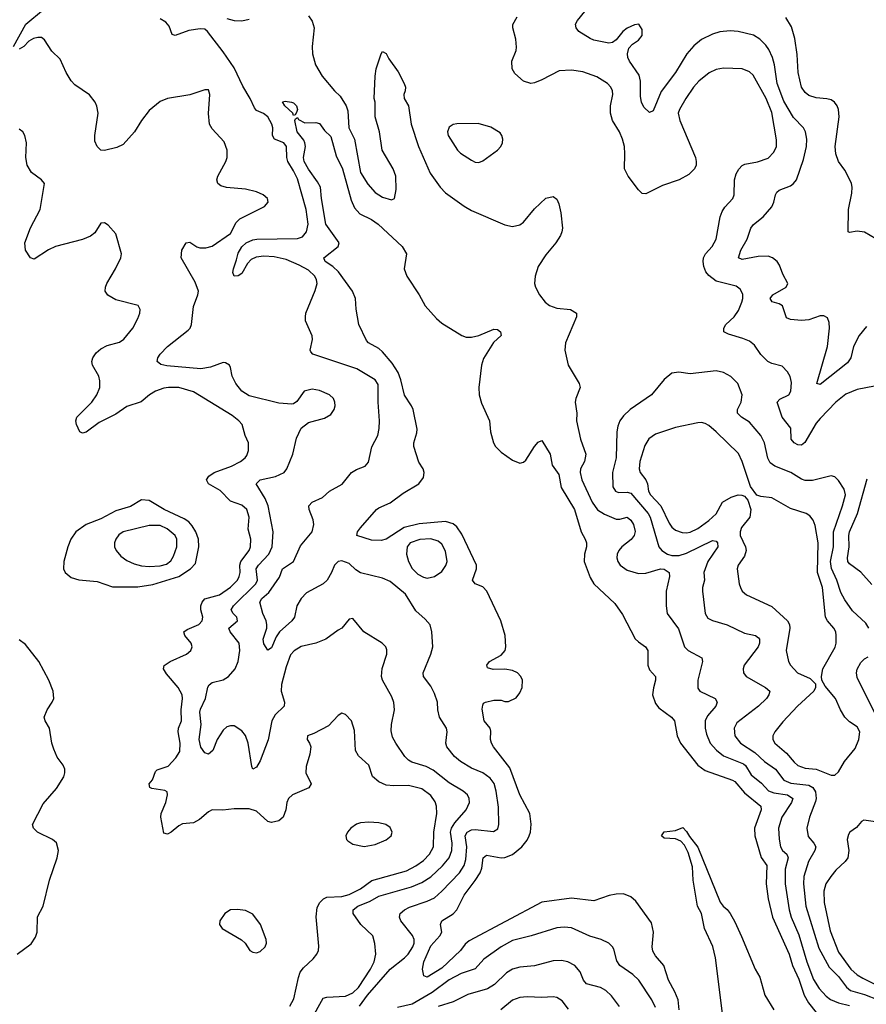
# Model space of a CAD drawing. Header units: inches. Extents: x 1550315 to 1685896, y 510706 to 640504.
# Tile 304 of 452: x 1634012 to 1638580, y 592980 to 598295. Entities that reach past the tile are written whole.
import ezdxf

# ---------------------------------------------------------------- set-up
doc = ezdxf.new("R2010")
doc.units = ezdxf.units.IN
doc.header["$MEASUREMENT"] = 0
doc.layers.add('B6539', color=7, linetype='Continuous')

msp = doc.modelspace()

# ---------------------------------------------------------------- linework, layer by layer
at = {"layer": 'B6539', "color": 5}
for points, elevation in [([(1633978.4, 598150), (1634044.5, 598270), (1634139.7, 598350)], 560), ([(1635570, 598314.9), (1635590, 598286.8), (1635600.3, 598250), (1635590.3, 598150), (1635591.5, 598110), (1635607.2, 598050), (1635643.2, 597990), (1635710, 597910.2), (1635741.3, 597881.3), (1635773.4, 597830), (1635782, 597802), (1635788.5, 597710), (1635818.5, 597650), (1635851.3, 597470), (1635890, 597406), (1635930, 597360.9), (1635970, 597336), (1636017.6, 597322.4), (1636034, 597330), (1636042.7, 597377.3), (1636041, 597450), (1636026.5, 597490), (1635968.2, 597590), (1635953.1, 597690), (1635929.6, 597770.3), (1635929.6, 597850), (1635925.1, 597870), (1635929.6, 597990.4), (1635936, 598030), (1635962, 598110), (1635970, 598122), (1635990, 598112), (1636003, 598083), (1636053.5, 598013.5), (1636086.4, 597950), (1636093.1, 597930), (1636091.8, 597910), (1636083.8, 597890), (1636085.5, 597870), (1636108.9, 597828.9), (1636124.4, 597730), (1636164.5, 597610), (1636226.4, 597466.4), (1636280.3, 597390), (1636310, 597359.6), (1636410, 597288.4), (1636450, 597265.3), (1636630, 597187.3), (1636670, 597179.1), (1636710, 597188), (1636730, 597202), (1636790, 597274), (1636850, 597330.7), (1636890, 597341), (1636910, 597326), (1636920.9, 597300.9), (1636931.7, 597251.7), (1636940.4, 597170), (1636937.1, 597150), (1636930.5, 597130), (1636904.9, 597090), (1636850, 597026), (1636810, 596962.9), (1636792.3, 596910), (1636790.3, 596870), (1636794.3, 596850), (1636816, 596810), (1636847, 596770), (1636870, 596751.8), (1636910, 596738.3), (1636984.7, 596730), (1637016.3, 596710), (1637016.4, 596690), (1636957.3, 596550), (1636953.4, 596510), (1636971.5, 596430), (1637030.4, 596330), (1637036.4, 596310), (1637012.4, 596250), (1637009.3, 596230), (1637017.3, 596170), (1637017, 596130), (1637037, 596030), (1637066.5, 595950), (1637058.6, 595910), (1637038.6, 595870), (1637036, 595850), (1637045.7, 595810), (1637100.4, 595690), (1637130, 595649.2), (1637166.4, 595626.4), (1637230, 595598.9), (1637250, 595599.1), (1637290, 595609.3), (1637310, 595593.2), (1637323, 595570), (1637332.1, 595532.1), (1637327.4, 595510), (1637311.9, 595488.1), (1637260.3, 595450), (1637244.7, 595430), (1637236.5, 595410), (1637234.2, 595390), (1637239.2, 595370), (1637252.4, 595350), (1637290, 595323), (1637350, 595305.1), (1637390, 595306.8), (1637470, 595331), (1637490, 595329.4), (1637516.6, 595310), (1637517.7, 595290), (1637499.4, 595210), (1637499.3, 595130), (1637505.5, 595090), (1637567.3, 595007.3), (1637598.2, 594910), (1637617.8, 594890), (1637693.1, 594850), (1637696.5, 594830), (1637670.3, 594730.3), (1637670, 594687.3), (1637681.6, 594670), (1637764.9, 594630), (1637774.9, 594610), (1637768.1, 594590), (1637723.1, 594536.9), (1637710.7, 594509.3), (1637710.1, 594470), (1637717.3, 594437.3), (1637737.6, 594390), (1637771.7, 594351.7), (1637810, 594321.5), (1637918.1, 594278.1), (1637928.5, 594268.5), (1637958.8, 594218.8), (1638014.3, 594174.3), (1638051.4, 594131.4), (1638081, 594121), (1638154.9, 594110), (1638183.5, 594090), (1638176.8, 594070), (1638124.5, 593990), (1638106.3, 593930), (1638108.8, 593871.2), (1638116.6, 593830), (1638126.8, 593810), (1638150.2, 593790), (1638157.5, 593770), (1638142.4, 593710), (1638141.6, 593630), (1638163.6, 593490), (1638173.6, 593450), (1638215.3, 593355.3), (1638258.5, 593210), (1638294.8, 593114.8), (1638325.7, 593065.7), (1638363.7, 593023.6), (1638386.5, 593006.5), (1638430, 592987.2), (1638490, 592973.5)], 540), ([(1638624.4, 596315.6), (1638530, 596297.8), (1638470, 596272.9), (1638414.9, 596230), (1638330, 596142), (1638310, 596116.3), (1638247.3, 596012.7), (1638230, 595998), (1638210, 596000.2), (1638190.5, 596010.5), (1638174.8, 596030), (1638171.8, 596090), (1638126.2, 596150), (1638098, 596230), (1638113.8, 596246.2), (1638162, 596270), (1638172, 596290), (1638177, 596337), (1638168.4, 596368.4), (1638154.6, 596394.6), (1638125.1, 596425.1), (1638070, 596438.5), (1638048, 596450), (1638010, 596488.2), (1637977.2, 596537.2), (1637950, 596558.7), (1637914.5, 596574.5), (1637837.1, 596597.1), (1637811.5, 596610), (1637811.9, 596630), (1637822.5, 596650), (1637867, 596690), (1637890, 596724.2), (1637909, 596770), (1637914, 596790), (1637913, 596813), (1637899.7, 596839.7), (1637877, 596857), (1637770, 596883.9), (1637730, 596913.5), (1637714.2, 596934.2), (1637703, 596963), (1637698.8, 596990), (1637701, 597010), (1637712.7, 597030), (1637748.8, 597070), (1637769.8, 597110), (1637790.7, 597230), (1637801.3, 597258.7), (1637817, 597283), (1637859.7, 597330), (1637866.6, 597350), (1637868.3, 597430), (1637877.4, 597462.6), (1637891.7, 597488.3), (1637910, 597507), (1637925, 597515), (1637992.4, 597527.6), (1638050, 597547.4), (1638080.9, 597579.1), (1638094.5, 597610), (1638094.5, 597645.5), (1638070, 597793), (1638039.9, 597870), (1637970, 597994.3), (1637950, 598013.7), (1637910, 598029.8), (1637810, 598032.9), (1637770, 598025), (1637731.7, 598008.3), (1637677.1, 597962.9), (1637647.8, 597930), (1637606.7, 597870), (1637571.3, 597810), (1637565.2, 597790), (1637574.4, 597750), (1637658, 597550), (1637662.6, 597530), (1637661.1, 597510), (1637652.2, 597490), (1637621.5, 597458.5), (1637570, 597430.8), (1637480.8, 597399.2), (1637390, 597354.7), (1637370, 597356.9), (1637350, 597375.6), (1637294.7, 597450), (1637274.7, 597490), (1637277.7, 597570), (1637274.5, 597610), (1637265.1, 597650), (1637248.5, 597690), (1637211.3, 597751.3), (1637199.3, 597790), (1637199.8, 597830), (1637212.4, 597890), (1637211.1, 597910), (1637202, 597930), (1637183, 597950), (1637125.5, 597985.5), (1637050, 598012.2), (1636990, 598022.2), (1636922, 598018), (1636830, 597969.2), (1636790, 597953.2), (1636769.4, 597949.4), (1636730, 597962), (1636684.1, 598004.1), (1636669.2, 598030), (1636666.6, 598070), (1636691.5, 598128.5), (1636693.3, 598146.7), (1636688, 598190), (1636672, 598250), (1636672.3, 598267.7), (1636696, 598310)], 540), ([(1638581.2, 596638.8), (1638541.7, 596590), (1638511.6, 596530), (1638496.8, 596470), (1638478.4, 596441.6), (1638330, 596326.2), (1638313.2, 596330), (1638371.2, 596530), (1638381.3, 596630), (1638379.3, 596659.3), (1638370, 596684.5), (1638350, 596695.6), (1638330, 596696.9), (1638270, 596673.7), (1638230, 596670.9), (1638170, 596675.5), (1638150, 596684.8), (1638127.2, 596750), (1638110, 596761.5), (1638072.5, 596772.5), (1638061.1, 596790), (1638075.4, 596810), (1638147.6, 596850), (1638155.6, 596870), (1638130, 596920.9), (1638112.3, 596970), (1638098.9, 596990), (1638073.7, 597010), (1638050, 597017.4), (1637996, 597016), (1637910, 597000.7), (1637889.9, 597009.9), (1637902.9, 597050), (1637937.1, 597110), (1637957.1, 597170), (1637971.1, 597188.9), (1638022.6, 597230), (1638070, 597285.3), (1638081.1, 597310), (1638089, 597350), (1638096.8, 597363.2), (1638110, 597374.2), (1638170, 597397.4), (1638187.6, 597410), (1638203.5, 597430), (1638240.1, 597539.9), (1638257, 597610), (1638258.8, 597650), (1638251.7, 597690), (1638240.6, 597710), (1638186.4, 597766.4), (1638135.2, 597855.2), (1638099.4, 597950), (1638084.4, 598050), (1638073.6, 598090), (1638053.5, 598133.5), (1638037.1, 598157.1), (1638004.5, 598190), (1637970.9, 598210.9), (1637888.5, 598231.5), (1637845.6, 598234.4), (1637790, 598228.9), (1637750, 598217.1), (1637690, 598187.9), (1637650, 598154), (1637612, 598110), (1637550.9, 598010), (1637473.4, 597906.6), (1637430, 597803.1), (1637410, 597794.2), (1637381.1, 597821.1), (1637367.1, 597847.1), (1637362.2, 597882.2), (1637361.9, 597961.9), (1637354.7, 597994.7), (1637301.4, 598070), (1637293.1, 598090), (1637291, 598110), (1637299.4, 598140.6), (1637318, 598162), (1637350, 598183.6), (1637369.6, 598210), (1637370, 598242), (1637352.7, 598270), (1637330, 598267), (1637290, 598249.5), (1637265.5, 598230), (1637230, 598186), (1637210, 598172.3), (1637190, 598167.6), (1637110, 598184.4), (1637090, 598192.6), (1637029.5, 598230), (1637013.6, 598250), (1637011.5, 598270), (1637021.3, 598290), (1637061.5, 598338.5)], 520), ([(1638631.1, 597111.1), (1638570, 597147), (1638530, 597153.6), (1638490, 597146.6), (1638482, 597150), (1638483, 597270), (1638501.8, 597358.2), (1638503.7, 597390), (1638499.9, 597410), (1638484.4, 597444.4), (1638463.1, 597483.1), (1638429, 597530), (1638416.2, 597570), (1638411.6, 597610), (1638433.7, 597770), (1638430.6, 597810), (1638423.4, 597830), (1638408.7, 597848.7), (1638390, 597861.1), (1638367.3, 597867.3), (1638310, 597872), (1638270, 597886.1), (1638250, 597901.6), (1638230.4, 597930), (1638211.4, 598010), (1638207, 598107), (1638193.8, 598193.9), (1638175.9, 598255.9), (1638145.7, 598305.7)], 480), ([(1635846.2, 592970), (1635888.1, 593030), (1636010.5, 593170), (1636088.5, 593230), (1636108, 593250), (1636134, 593290), (1636140.6, 593310), (1636140.7, 593330), (1636130.9, 593350.9), (1636068.9, 593430), (1636060.9, 593450), (1636064, 593470), (1636088.2, 593490), (1636115.6, 593504.4), (1636210, 593535.9), (1636250, 593555.3), (1636289.9, 593590.1), (1636385, 593690), (1636410.3, 593729.7), (1636419.1, 593760.9), (1636424.1, 593830), (1636415.6, 593890), (1636425.4, 593910), (1636450, 593921.5), (1636470, 593924), (1636567.8, 593912.2), (1636592.4, 593927.6), (1636596.3, 593950), (1636595.8, 594044.2), (1636583.4, 594130), (1636571.2, 594171.2), (1636550, 594200.7), (1636511.1, 594230), (1636450, 594255.2), (1636389.8, 594290), (1636357.7, 594317.7), (1636316.8, 594370), (1636310.8, 594390), (1636319.1, 594450), (1636314.6, 594470), (1636277.6, 594530), (1636268.4, 594570), (1636267.1, 594610), (1636250, 594658.4), (1636230, 594696.9), (1636191.3, 594750), (1636189.7, 594770), (1636231.1, 594870), (1636240.5, 594910), (1636236.2, 594990), (1636227.5, 595027.5), (1636199.7, 595059.7), (1636150, 595103.7), (1636093.7, 595193.7), (1636010, 595262.7), (1635970, 595280.7), (1635850, 595309.8), (1635825.2, 595325.2), (1635790, 595359.7), (1635750, 595373.3), (1635730, 595370.9), (1635710, 595349.7), (1635694.3, 595310), (1635670.4, 595269.6), (1635649.3, 595250), (1635559.3, 595200.7), (1635530.1, 595170), (1635507.8, 595130), (1635495.1, 595070), (1635480.8, 595050), (1635413.3, 594990), (1635396.4, 594963.6), (1635370, 594904.5), (1635350, 594891.8), (1635330, 594926.3), (1635325.9, 594950), (1635345.7, 595010), (1635346.2, 595030), (1635342, 595050), (1635323.5, 595090), (1635308.4, 595150), (1635318.6, 595170), (1635356.8, 595203.2), (1635413.8, 595286.2), (1635429.9, 595330.1), (1635489.9, 595370.1), (1635526.2, 595453.8), (1635589.3, 595530.7), (1635599.2, 595570), (1635595, 595595), (1635573.1, 595650), (1635571.2, 595670), (1635589.6, 595690), (1635644.9, 595715.1), (1635682.9, 595750), (1635752.3, 595787.7), (1635802.9, 595850), (1635830, 595867.4), (1635875.4, 595884.6), (1635894.5, 595905.5), (1635911.8, 595988.2), (1635943.5, 596050), (1635951.6, 596088.4), (1635953.8, 596130), (1635946, 596230), (1635945.9, 596325.9), (1635929.6, 596350), (1635830.5, 596410.5), (1635605, 596485), (1635592.7, 596490), (1635582.3, 596502.3), (1635578.4, 596510), (1635592.5, 596567.5), (1635590, 596588), (1635554.7, 596670), (1635553.3, 596690), (1635555.6, 596710), (1635606.7, 596833.3), (1635616.1, 596870), (1635613.5, 596890), (1635603.5, 596910), (1635570, 596942.2), (1635520.4, 596970), (1635450, 596999.6), (1635385, 597015), (1635330, 597018.1), (1635288.1, 597011.9), (1635260.7, 596999.3), (1635241.4, 596978.6), (1635210, 596925.1), (1635190, 596911.8), (1635169.6, 596910), (1635162.6, 596930), (1635164.8, 596950), (1635182.5, 596997.5), (1635190, 597034.6), (1635210, 597069.2), (1635233.3, 597090), (1635270, 597107.2), (1635290.6, 597109.4), (1635510, 597112.7), (1635537.3, 597122.7), (1635560.3, 597150), (1635569.1, 597190.9), (1635557.1, 597270), (1635510, 597435.1), (1635490, 597478.7), (1635458.8, 597530), (1635453.9, 597550), (1635451.6, 597610), (1635436.4, 597630), (1635386, 597650), (1635376.2, 597670), (1635377.4, 597710), (1635372, 597730), (1635350, 597769.5), (1635327.9, 597788), (1635290, 597805.1), (1635278.3, 597818.3), (1635255.7, 597870), (1635215.2, 597935.2), (1635170, 598034.6), (1635110, 598121.2), (1635024.7, 598230), (1635010, 598242.6), (1634985.1, 598245.1), (1634924.7, 598235.3), (1634850, 598209.6), (1634833.8, 598213.8), (1634818.9, 598258.9), (1634801.1, 598281.1), (1634770, 598298.9)], 540), ([(1635130, 598301.7), (1635170, 598290.2), (1635210, 598288.2), (1635250, 598297.3)], 540), ([(1635584.1, 592895.9), (1635650, 593013.1), (1635670, 593019.2), (1635770, 593024.1), (1635810, 593042.7), (1635839.9, 593070), (1635905.2, 593170), (1635925.2, 593210), (1635932.7, 593250), (1635928.9, 593308.9), (1635917.2, 593350), (1635852.7, 593410), (1635812.1, 593470), (1635810.9, 593490), (1635836.8, 593510), (1635903.5, 593536.5), (1635950, 593564.4), (1636125.6, 593614.4), (1636182.4, 593637.6), (1636230, 593668.9), (1636293.1, 593726.9), (1636328.8, 593770), (1636344, 593810), (1636345.4, 593850), (1636336.6, 593910), (1636341.8, 593930), (1636360.3, 593959.7), (1636421.4, 594030), (1636438.9, 594070), (1636437.2, 594090), (1636427.2, 594110), (1636405.4, 594130), (1636330, 594175), (1636243.7, 594243.7), (1636204.5, 594264.5), (1636127.1, 594287.1), (1636110, 594297.3), (1636090, 594317.4), (1636041.1, 594390), (1636022.6, 594422.6), (1636016.1, 594456.1), (1636017.8, 594490), (1636034.4, 594570), (1636029.9, 594609.8), (1636019.1, 594639.1), (1635969.9, 594729.9), (1635964.5, 594750), (1635967.8, 594792.2), (1635993.3, 594870), (1635993.6, 594893.6), (1635986.9, 594910), (1635968, 594930), (1635869.6, 594990), (1635810, 595062), (1635790, 595058), (1635750.8, 595010), (1635730, 594999.3), (1635664.4, 594950), (1635610, 594928.9), (1635530, 594911.1), (1635492.5, 594887.5), (1635473.4, 594866.6), (1635450, 594801.6), (1635425.4, 594705.4), (1635423.5, 594670), (1635440.7, 594610), (1635439, 594590), (1635390, 594541.7), (1635372.6, 594510), (1635352.9, 594407.1), (1635310, 594294), (1635290, 594259.6), (1635270, 594249.4), (1635263.8, 594263.8), (1635245.3, 594390), (1635230.8, 594430.8), (1635210, 594455.4), (1635170, 594482.4), (1635150, 594483.6), (1635130, 594476.9), (1635110, 594459.7), (1635076.8, 594410), (1635053.6, 594350), (1635030, 594329.8), (1635010, 594337.4), (1634990, 594368.4), (1634979.9, 594410), (1634991.6, 594490), (1634983.4, 594556.6), (1634986.7, 594573.3), (1635014.5, 594630), (1635027.8, 594692.2), (1635035, 594705), (1635050, 594717.7), (1635110, 594731.3), (1635139.4, 594750), (1635174.5, 594790), (1635191.2, 594830), (1635199.1, 594890), (1635195.7, 594930), (1635148, 594990), (1635141, 595010), (1635187.4, 595050), (1635183.5, 595070), (1635163.9, 595090), (1635153.8, 595110), (1635165.8, 595130), (1635286.7, 595250), (1635295.9, 595270), (1635287.5, 595330), (1635299.6, 595350), (1635355.5, 595410), (1635375, 595450), (1635379.6, 595530), (1635351.8, 595670), (1635335.7, 595710), (1635288, 595790), (1635310, 595810.8), (1635391.7, 595828.3), (1635439.6, 595850), (1635454, 595870), (1635485.6, 595950), (1635504.7, 596035.3), (1635529.8, 596090.2), (1635570, 596120.3), (1635655.8, 596144.2), (1635690, 596163.7), (1635708, 596190), (1635714, 596210), (1635712.6, 596230), (1635704.2, 596250), (1635682.9, 596270), (1635630, 596293.8), (1635590, 596300.4), (1635547.7, 596290), (1635506.6, 596233.4), (1635490, 596220.9), (1635480.5, 596219.5), (1635410, 596225.1), (1635250, 596264.1), (1635211.1, 596290), (1635178.4, 596330), (1635158, 596370), (1635150, 596418), (1635144, 596430), (1635123.2, 596443.2), (1635110, 596444.5), (1635041.1, 596418.9), (1634990, 596409.4), (1634806.1, 596426.1), (1634772.9, 596432.9), (1634753.6, 596450), (1634757.7, 596470), (1634769.7, 596490), (1634809.4, 596530.6), (1634921.8, 596618.2), (1634932, 596630), (1634939.7, 596650), (1634950, 596746.8), (1634974, 596810), (1634976.1, 596830), (1634958.6, 596878.6), (1634882.4, 597010), (1634886.3, 597050), (1634909.7, 597090.3), (1634930, 597094), (1634967.8, 597067.7), (1634983.6, 597063.6), (1635016.1, 597063.9), (1635050, 597072.6), (1635150, 597141.1), (1635180.5, 597199.5), (1635199.6, 597220.4), (1635332.9, 597287.1), (1635353.2, 597310), (1635349.2, 597330), (1635325.2, 597350), (1635290, 597364.7), (1635230, 597378.9), (1635128.3, 597388.3), (1635098, 597398), (1635080.9, 597410), (1635075.6, 597430), (1635080.5, 597450), (1635125, 597530), (1635130.8, 597550.8), (1635131.7, 597590), (1635115.7, 597635.7), (1635050, 597706.3), (1635036.4, 597730), (1635031.2, 597788.8), (1635037.2, 597890), (1635030, 597915.3), (1635010, 597915.3), (1634930.3, 597889.7), (1634810.2, 597869.8), (1634770, 597853.7), (1634710, 597803.6), (1634668.5, 597750), (1634632.2, 597690), (1634570, 597620.9), (1634536.2, 597603.8), (1634470, 597587.8), (1634450, 597589.5), (1634429.5, 597610), (1634418, 597638), (1634418, 597670), (1634434.5, 597790), (1634427.7, 597827.7), (1634418.3, 597850), (1634388.1, 597888.1), (1634310, 597942.6), (1634290, 597964.8), (1634262.1, 598010), (1634230, 598082.3), (1634185.1, 598125.1), (1634146.2, 598186.1), (1634130, 598198.4), (1634110, 598198.9), (1634087, 598193), (1634061.4, 598178.6), (1634033.4, 598150), (1634010, 598134.7)], 560), ([(1637569.9, 592950.1), (1637564.1, 593004.1), (1637547.2, 593047.2), (1637511.9, 593110), (1637486.5, 593190), (1637441.6, 593241.6), (1637427.5, 593267.5), (1637424.6, 593290), (1637431.8, 593370), (1637420.6, 593420.6), (1637337.2, 593537.2), (1637310, 593559.8), (1637270, 593576.5), (1637230, 593575.1), (1637192.8, 593567.2), (1637110, 593539), (1636990, 593552.9), (1636830, 593531.1), (1636437.3, 593322.7), (1636415.5, 593304.5), (1636390.1, 593269.9), (1636290, 593175.4), (1636210, 593126.3), (1636192.9, 593132.9), (1636186, 593170), (1636192.1, 593210), (1636230, 593294.8), (1636279.6, 593350), (1636289.2, 593370), (1636282.3, 593410), (1636289.8, 593430), (1636350, 593468.1), (1636369.9, 593490.1), (1636409.3, 593570), (1636470, 593647.4), (1636495.6, 593690), (1636505.9, 593714.1), (1636513.5, 593770), (1636530, 593784.6), (1636610, 593770.1), (1636630, 593773), (1636670, 593788.3), (1636721.9, 593830), (1636750, 593866.7), (1636761.7, 593890), (1636768.1, 593910), (1636771.7, 593951.7), (1636763.9, 594010), (1636710.3, 594110.3), (1636655.6, 594255.6), (1636568.9, 594368.9), (1636557.3, 594390), (1636552.2, 594410), (1636553.8, 594453.8), (1636549.8, 594469.8), (1636518.7, 594510), (1636507.5, 594572.5), (1636510, 594594), (1636515.3, 594604.7), (1636526, 594610), (1636570, 594621), (1636610, 594621), (1636630, 594614.8), (1636650, 594614.8), (1636690, 594634.8), (1636710, 594661), (1636723.7, 594690), (1636724.5, 594730), (1636716.2, 594750), (1636698, 594770), (1636670, 594781.3), (1636630, 594789.6), (1636566.3, 594786.3), (1636535.3, 594795.3), (1636533.2, 594810), (1636546.6, 594830), (1636610, 594864.6), (1636630.9, 594890), (1636635, 594910), (1636630.5, 594970), (1636607.7, 595050), (1636533.1, 595210), (1636510, 595233.4), (1636469.6, 595250), (1636454.2, 595270), (1636477.3, 595330), (1636476.2, 595350), (1636397.2, 595517.2), (1636370, 595557.9), (1636350, 595573), (1636310, 595585.4), (1636167.2, 595572.8), (1636085.8, 595554.2), (1635990, 595489.9), (1635962.9, 595482.9), (1635910, 595485.5), (1635831.8, 595510), (1635834.7, 595530), (1635850, 595552.7), (1635937.4, 595650), (1635950, 595660.2), (1636010, 595686.4), (1636081.2, 595738.8), (1636164.7, 595790), (1636190, 595823.7), (1636194.8, 595850), (1636188.2, 595870), (1636166.4, 595906.4), (1636138.4, 595990), (1636138.8, 596010), (1636155, 596065), (1636156.3, 596083.7), (1636134.9, 596190), (1636126.8, 596210), (1636088, 596268), (1636068.4, 596350), (1636053.4, 596390), (1636020.9, 596440.9), (1635970, 596500.9), (1635950, 596519.5), (1635894.7, 596550), (1635883.1, 596563.1), (1635841.8, 596650), (1635827.2, 596732.8), (1635823.9, 596790), (1635807.6, 596830), (1635732.9, 596932.9), (1635701.9, 596961.9), (1635660.7, 596990), (1635652.1, 597010), (1635729.8, 597070), (1635735, 597090), (1635664.1, 597190), (1635640.9, 597330), (1635635.6, 597390), (1635619.6, 597419.6), (1635570, 597488), (1635547.3, 597530), (1635543.8, 597550), (1635554, 597610), (1635550.6, 597630), (1635544.4, 597644.4), (1635509.3, 597690), (1635496, 597750), (1635500.1, 597759.9), (1635510, 597766.8), (1635516.5, 597756.5), (1635550, 597738.2), (1635610, 597739.6), (1635630, 597734.9), (1635656.7, 597696.7), (1635690, 597664.4), (1635720, 597560), (1635753.7, 597490), (1635800.7, 597320.7), (1635818.8, 597278.8), (1635847.2, 597247.2), (1635910, 597215.2), (1635946.9, 597190), (1636075.3, 597070), (1636098.2, 597030), (1636086.5, 596950), (1636100.8, 596910), (1636167.2, 596810), (1636200.2, 596750), (1636261.2, 596681.2), (1636290, 596657.2), (1636397.1, 596590), (1636420.4, 596580.4), (1636450, 596580.7), (1636489.3, 596590), (1636570, 596624.2), (1636590, 596623.1), (1636606, 596610), (1636610.2, 596589.8), (1636568.7, 596551.3), (1636513.9, 596466.1), (1636503.4, 596430), (1636489.6, 596310), (1636491.9, 596270), (1636504.5, 596224.5), (1636547.6, 596130), (1636552.4, 596070), (1636567.7, 596010), (1636579.8, 595990), (1636610, 595960.4), (1636670, 595917.8), (1636710, 595900.2), (1636730, 595905.7), (1636742.3, 595917.7), (1636790, 595991.6), (1636810, 596014), (1636830, 596023), (1636874, 595950), (1636885.5, 595890), (1636920.4, 595840.5), (1636933.5, 595770), (1637006.1, 595650), (1637040.7, 595530), (1637063.5, 595490), (1637070.1, 595470), (1637070.1, 595450), (1637060.2, 595410), (1637058, 595370), (1637090, 595283), (1637110.4, 595250), (1637222.6, 595142.6), (1637263.7, 595083.7), (1637333.5, 594953.5), (1637350, 594936.1), (1637388.2, 594910), (1637400.3, 594890), (1637400.3, 594810), (1637410, 594785.5), (1637441.6, 594750), (1637443.1, 594730), (1637431.2, 594688.8), (1637427.1, 594650), (1637443.1, 594603.1), (1637460.4, 594580.4), (1637528.7, 594530), (1637544.6, 594510), (1637559.4, 594430), (1637577.6, 594390), (1637671.1, 594270), (1637710, 594242.7), (1637858.3, 594190), (1637870, 594182), (1637922.3, 594122.3), (1638011.1, 594050), (1638012.6, 594030), (1637977.4, 593930), (1637978.2, 593890), (1638013, 593773), (1638042.4, 593730), (1638039.8, 593630), (1638050.7, 593550), (1638074.3, 593450), (1638164.5, 593250), (1638181.2, 593190), (1638215, 593115), (1638245.3, 593030), (1638268.6, 592988.6), (1638310, 592935)], 520), ([(1635469.8, 592970), (1635491.1, 593010), (1635515.8, 593124.2), (1635526.1, 593153.9), (1635543.3, 593176.7), (1635595.4, 593224.6), (1635615.1, 593250), (1635624, 593270), (1635626, 593294), (1635611.4, 593451.4), (1635617, 593503), (1635631, 593529), (1635650.9, 593549.1), (1635670, 593558.9), (1635750, 593562.6), (1635790, 593573.4), (1635850, 593603.1), (1635912.5, 593647.5), (1636099.1, 593700.9), (1636150, 593727.8), (1636190, 593756.1), (1636223.9, 593790), (1636245.5, 593830), (1636246.7, 593910), (1636262.1, 594010), (1636260.9, 594050), (1636253.3, 594073.3), (1636230, 594107), (1636182.3, 594142.3), (1636110, 594161.2), (1636030, 594159.5), (1635990, 594163.4), (1635950, 594181.6), (1635915.1, 594210), (1635895.3, 594270), (1635840.8, 594320.8), (1635824.5, 594350), (1635817.7, 594457.7), (1635802, 594510), (1635770, 594544.5), (1635750, 594551.6), (1635730, 594538), (1635677.5, 594482.5), (1635598.9, 594441.1), (1635564.4, 594430), (1635562.4, 594410), (1635576.3, 594390), (1635582.4, 594370), (1635578, 594330), (1635557.2, 594262.8), (1635555.3, 594230), (1635584.4, 594170), (1635572.1, 594147.9), (1635484, 594110), (1635463, 594090), (1635452.7, 594070), (1635447.2, 594030), (1635433.4, 593990), (1635410.7, 593970), (1635370, 593960.9), (1635350, 593967), (1635290, 594022), (1635250, 594034.6), (1635170, 594035), (1635107.1, 594027.1), (1635050, 594029.6), (1635030, 594019.5), (1634982, 593978), (1634950, 593958.7), (1634890, 593954.8), (1634870, 593944), (1634830, 593908.6), (1634810, 593898.9), (1634790, 593903.7), (1634772.7, 593990), (1634775.3, 594010), (1634799.8, 594070), (1634809.8, 594110), (1634807.1, 594127.1), (1634794.2, 594134.2), (1634725, 594145), (1634714, 594150), (1634709.8, 594170), (1634728, 594192), (1634744.2, 594235.8), (1634753.5, 594246.5), (1634813.8, 594266.2), (1634853.8, 594310), (1634875.2, 594344.8), (1634877.9, 594390), (1634866.6, 594450), (1634869.4, 594470.6), (1634884.8, 594510), (1634883, 594570), (1634890.7, 594630), (1634888, 594650), (1634866.3, 594690), (1634804.4, 594764.4), (1634788.4, 594790), (1634790.7, 594809.3), (1634824.7, 594830), (1634911.5, 594870), (1634935.4, 594890), (1634942.2, 594910), (1634936.4, 594930), (1634903.7, 594970), (1634896.8, 594990), (1634916.2, 595003.8), (1634978.5, 595030), (1634997.2, 595050), (1634999.8, 595070), (1634988.9, 595108.9), (1634989.9, 595130), (1634996.7, 595150), (1635010, 595168.6), (1635090, 595190.6), (1635148.7, 595231.3), (1635186.5, 595270), (1635196.9, 595290), (1635200.8, 595310), (1635199.1, 595350), (1635204.5, 595370), (1635249.9, 595430), (1635258, 595450), (1635258.5, 595490), (1635245, 595545), (1635249.3, 595610), (1635237, 595650), (1635210, 595674.9), (1635150, 595696.5), (1635094, 595754), (1635031, 595790), (1635019.3, 595810), (1635032.7, 595830), (1635061.4, 595850), (1635155, 595885), (1635204, 595910), (1635228.6, 595930), (1635237.1, 595942.9), (1635247, 595970), (1635246, 596010), (1635227.8, 596050), (1635212.2, 596110), (1635194.3, 596130), (1635157.8, 596157.8), (1634950, 596286.4), (1634870, 596308.8), (1634814, 596310), (1634790, 596306.2), (1634744.9, 596290), (1634711.8, 596270), (1634667.3, 596232.7), (1634590, 596206.3), (1634530, 596165), (1634440.4, 596119.6), (1634370, 596067.4), (1634350, 596062.6), (1634337, 596070), (1634318.9, 596110), (1634315.1, 596130), (1634320.5, 596150), (1634400.9, 596230), (1634427.6, 596270), (1634443.5, 596310), (1634445.1, 596345.1), (1634438.7, 596370), (1634404.2, 596430), (1634402, 596450), (1634406.9, 596470), (1634424, 596496), (1634450, 596518), (1634484.5, 596535.5), (1634550, 596554.4), (1634574, 596570), (1634622.9, 596630), (1634650, 596681), (1634659.3, 596710), (1634661.2, 596730), (1634652, 596752), (1634530, 596782.4), (1634487.6, 596807.6), (1634473.3, 596830), (1634474.7, 596850), (1634482.6, 596870), (1634528.2, 596950), (1634556.9, 597010), (1634561.6, 597030), (1634530, 597139), (1634490, 597186), (1634470, 597198), (1634450, 597196), (1634416.5, 597143.5), (1634394.5, 597125.5), (1634350, 597108.4), (1634204.9, 597070), (1634167.6, 597052.4), (1634090, 597001.2), (1634070, 597008.7), (1634042.7, 597050), (1634039.7, 597090), (1634069.8, 597170.2), (1634122, 597270), (1634145.2, 597410), (1634129, 597430), (1634076, 597470), (1634052.3, 597510), (1634045.2, 597550), (1634049, 597630), (1634039, 597670), (1634029.3, 597689.3), (1634010, 597704)], 580), ([(1638592.8, 595010), (1638577.6, 595037.6), (1638504.5, 595104.5), (1638463.2, 595163.2), (1638443.2, 595203.2), (1638421.4, 595270), (1638392.5, 595332.5), (1638387.5, 595370), (1638402.2, 595450), (1638402.4, 595530), (1638452.1, 595670), (1638467.8, 595730), (1638461.2, 595761.2), (1638430, 595807.3), (1638410, 595827), (1638390, 595832.8), (1638290, 595807.7), (1638250, 595806.4), (1638230, 595814.2), (1638173.3, 595850), (1638085.5, 595885.5), (1638061.9, 595901.9), (1638047.8, 595927.8), (1638030.6, 596010), (1638010.4, 596050.4), (1637950, 596122.4), (1637905.7, 596150), (1637884.6, 596170), (1637884.1, 596190), (1637904.2, 596230), (1637909.8, 596270), (1637886.2, 596330), (1637849.1, 596369.1), (1637810, 596389.8), (1637770, 596399.8), (1637630, 596383), (1637568.1, 596391.9), (1637530, 596386.6), (1637490, 596352.3), (1637421.6, 596270), (1637306, 596190), (1637270, 596156.9), (1637250.8, 596129.2), (1637239.2, 596100.8), (1637233.4, 596070), (1637230.8, 595930), (1637210.1, 595849.9), (1637212.8, 595772.8), (1637226.3, 595750), (1637242, 595742), (1637290, 595744.5), (1637310, 595738.4), (1637402.6, 595630), (1637414.2, 595610), (1637460.8, 595450), (1637475.8, 595430), (1637507.2, 595410), (1637530, 595402.4), (1637570, 595401.8), (1637610, 595415.3), (1637750, 595483.6), (1637770, 595480.4), (1637777.4, 595470), (1637778.3, 595450), (1637724.5, 595370), (1637703.2, 595310), (1637706.7, 595270), (1637696.2, 595230), (1637695.6, 595210), (1637710.2, 595090), (1637725, 595065), (1637750, 595051.1), (1637830, 595028.3), (1637923.5, 594983.5), (1637982, 594970), (1637997.7, 594957.7), (1638002.8, 594950), (1638003.5, 594930), (1637996.8, 594910), (1637920.3, 594810), (1637915.6, 594790), (1637917, 594770), (1637932.4, 594750), (1638036.5, 594690), (1638058.7, 594670), (1638054.6, 594650), (1638040.9, 594630), (1637998.3, 594590), (1637880.6, 594499.4), (1637867.1, 594470), (1637870.9, 594430), (1637901.8, 594390), (1637978.8, 594338.8), (1638030, 594290.8), (1638090.1, 594250), (1638134.5, 594190), (1638172.8, 594172.8), (1638270, 594163.1), (1638291, 594150), (1638306.1, 594126.1), (1638309.5, 594090), (1638305.7, 594074.3), (1638273.4, 593990), (1638258.6, 593930), (1638265.8, 593885.8), (1638296.9, 593850), (1638308.1, 593830), (1638302, 593810), (1638268.8, 593750), (1638243.3, 593670), (1638240.6, 593630), (1638252.9, 593510), (1638323.3, 593283.3), (1638380.2, 593180.2), (1638430.6, 593130), (1638473.4, 593073.4), (1638495.3, 593055.3), (1638570, 593033), (1638644.3, 593004.3)], 560), ([(1638610, 595246.3), (1638550, 595312.7), (1638490, 595358.4), (1638481, 595370), (1638477.5, 595390), (1638487.4, 595450), (1638485.1, 595510), (1638489.5, 595530), (1638532.5, 595630), (1638584.6, 595815.4)], 540), ([(1633997.6, 593250), (1634073.5, 593306.5), (1634096.8, 593343.2), (1634105.7, 593370), (1634108.7, 593451.3), (1634138.3, 593510), (1634171.9, 593650), (1634213.6, 593770), (1634220.8, 593810), (1634210.7, 593850.7), (1634188.9, 593868.9), (1634108, 593910), (1634086.6, 593930), (1634081.1, 593950), (1634138.5, 594061.5), (1634210, 594145.7), (1634250, 594208.5), (1634255.8, 594230), (1634255, 594250), (1634247.2, 594270), (1634214.6, 594314.6), (1634196.6, 594356.6), (1634184.5, 594390), (1634172.8, 594470), (1634149.6, 594510), (1634144.2, 594530), (1634159.7, 594570), (1634187.2, 594610), (1634195.3, 594630), (1634193.1, 594670), (1634170, 594729.3), (1634115.1, 594830), (1634042.4, 594922.4), (1634010, 594946.6)], 620), ([(1638628.2, 594548.2), (1638530, 594743.7), (1638527.4, 594770), (1638531.4, 594788.6), (1638550, 594824.9), (1638570, 594844.6), (1638590, 594854.9)], 560), ([(1638630, 593964.2), (1638566.3, 593973.7), (1638553.5, 593966.5), (1638526.2, 593933.8), (1638490.1, 593909.9), (1638482.9, 593897.2), (1638477.3, 593870), (1638485.4, 593810), (1638480.7, 593770), (1638466.2, 593750), (1638415.2, 593704.8), (1638387.7, 593670), (1638362.3, 593630), (1638350.2, 593590), (1638352.5, 593530), (1638384, 593376), (1638430, 593261.8), (1638496.1, 593170), (1638530, 593138.6), (1638560.4, 593120.4), (1638830, 592988.5)], 580), ([(1637803.4, 592930), (1637766.9, 593230), (1637751.5, 593291.5), (1637706.3, 593390), (1637689.9, 593469.9), (1637668.7, 593510), (1637646.2, 593650), (1637641.3, 593721.3), (1637619.1, 593799), (1637599.4, 593839.4), (1637580, 593860), (1637550, 593873.6), (1637490, 593877.6), (1637474.5, 593890), (1637490, 593910.2), (1637550, 593918), (1637590, 593934), (1637610, 593913.4), (1637625, 593884.9), (1637670, 593828.5), (1637791.7, 593531.7), (1637807.7, 593510), (1637830, 593492.2), (1637844.4, 593470), (1637870, 593426), (1637906.6, 593346.6), (1637981, 593170), (1638006.2, 593126.1), (1638031.5, 593030), (1638081.5, 592950)], 480), ([(1637443, 592963), (1637423.4, 593003.4), (1637352.6, 593110), (1637320.2, 593140.2), (1637249.7, 593190), (1637233.9, 593213.9), (1637217.8, 593277.8), (1637210.9, 593290.9), (1637189.8, 593309.8), (1637150, 593329.8), (1637088.1, 593348.1), (1636990, 593392.5), (1636950, 593396.8), (1636910, 593392.4), (1636770.8, 593349.2), (1636670, 593324.5), (1636610.1, 593289.9), (1636516.8, 593223.2), (1636468.9, 593171.1), (1636394, 593146), (1636330, 593111.6), (1636236.9, 593043.1), (1636130, 592981.1), (1636050, 592963.5)], 540), ([(1637248.9, 592968.9), (1637205.7, 593025.7), (1637175.1, 593055.1), (1637145.6, 593070), (1637070, 593091.1), (1637053.3, 593110), (1637035.8, 593155.8), (1637006.6, 593190), (1636970, 593209.8), (1636936, 593216), (1636890, 593214.8), (1636790, 593187.2), (1636710, 593181), (1636670, 593168.9), (1636639, 593150), (1636573.3, 593086.7), (1636536.8, 593063.2), (1636430, 593033.5), (1636350, 592993), (1636270, 592968.1)], 560), ([(1636973.3, 592953.3), (1636938.9, 592998.9), (1636910, 593017.4), (1636890, 593021.1), (1636830, 593017.3), (1636750, 593020.6), (1636710, 593016), (1636670, 593001.5), (1636608.2, 592950)], 580)]:
    msp.add_lwpolyline(points, dxfattribs=dict(at, elevation=elevation))
for points, elevation in [([(1635490, 597777.2), (1635485.1, 597790), (1635442.2, 597830), (1635430, 597850.7), (1635444.6, 597855.4), (1635478.8, 597850), (1635490, 597845.7), (1635505.7, 597830), (1635510.2, 597810), (1635506.2, 597793.8), (1635499.1, 597780.9)], 520), ([(1636485.7, 597734.3), (1636370, 597732.1), (1636350, 597728.2), (1636330, 597715.1), (1636319.6, 597690), (1636324, 597670), (1636374.9, 597590), (1636390, 597574.9), (1636450, 597535.5), (1636470, 597524.9), (1636490, 597523), (1636510, 597532.7), (1636589.5, 597590), (1636607.8, 597610), (1636616.9, 597630), (1636618.3, 597650), (1636613, 597670), (1636603.5, 597683.5), (1636554.8, 597714.8)], 560), ([(1637690, 596119.7), (1637670, 596118), (1637550, 596092.5), (1637442.1, 596057.9), (1637407.3, 596032.7), (1637384.4, 595995.6), (1637358.5, 595910), (1637354.7, 595870), (1637359.2, 595850), (1637390.9, 595810), (1637398.6, 595790), (1637403.8, 595750), (1637414.7, 595730), (1637471.7, 595670), (1637516.5, 595576.5), (1637530, 595556.2), (1637550, 595538.9), (1637586.8, 595526.8), (1637610, 595525.1), (1637630, 595528.8), (1637670, 595548.2), (1637730, 595591.2), (1637770, 595627.7), (1637804.2, 595690), (1637850, 595716.6), (1637889.1, 595729.1), (1637908.2, 595728.2), (1637922.2, 595722.2), (1637940.5, 595700.5), (1637956.2, 595650), (1637952.3, 595610), (1637907, 595553), (1637899, 595530), (1637899.8, 595510), (1637928.1, 595450), (1637930.8, 595430), (1637921.8, 595398.2), (1637888, 595350), (1637883.1, 595330), (1637893.7, 595250), (1637900.3, 595230), (1637910.4, 595210), (1637932.7, 595190), (1638070, 595127.9), (1638154.4, 595050), (1638165.2, 595030), (1638167.9, 595010), (1638147.7, 594890), (1638159.6, 594830), (1638171, 594811), (1638208.7, 594770), (1638277.8, 594737.8), (1638305.3, 594710), (1638306, 594690), (1638296.5, 594670), (1638208.2, 594590), (1638130, 594503.9), (1638085.4, 594450), (1638075.9, 594430), (1638075.9, 594410), (1638086.4, 594390), (1638150, 594335.4), (1638190, 594287), (1638210, 594269.5), (1638250, 594254.6), (1638310, 594248.8), (1638390, 594216.9), (1638410, 594216.9), (1638430, 594234), (1638462.5, 594290), (1638519.7, 594360.3), (1638540.2, 594410), (1638544.1, 594450), (1638530, 594478.3), (1638490, 594505.3), (1638464.1, 594530), (1638439.8, 594570), (1638412.9, 594630), (1638357.8, 594697.8), (1638340.5, 594730), (1638338.5, 594750), (1638346, 594790), (1638411.7, 594908.3), (1638417, 594930), (1638418, 594970), (1638414.7, 594990), (1638405, 595010), (1638370.7, 595050), (1638359.8, 595070), (1638343.6, 595230), (1638316.7, 595310), (1638320.1, 595470), (1638303.8, 595563.8), (1638293.6, 595593.6), (1638275.8, 595615.8), (1638254.7, 595630), (1638170, 595655.7), (1638070, 595714), (1638010, 595720.5), (1637988.3, 595728.3), (1637954.7, 595774.7), (1637910, 595909.6), (1637890, 595953.7), (1637770, 596069.8), (1637730, 596103.9), (1637710, 596115.1)], 580), ([(1634670, 595703.5), (1634610, 595667), (1634530, 595642.7), (1634450, 595600.2), (1634370.1, 595569.9), (1634314.9, 595530), (1634287.8, 595490), (1634271.8, 595450), (1634250.5, 595370), (1634248, 595330), (1634257.3, 595310), (1634290, 595284), (1634330.4, 595270.4), (1634430, 595262), (1634512.8, 595232.8), (1634650, 595233.1), (1634730, 595246.1), (1634870, 595289.6), (1634932.8, 595330), (1634960.4, 595359.6), (1634979.2, 595450), (1634976.5, 595490), (1634962, 595530), (1634943.1, 595563.1), (1634923.8, 595583.8), (1634899.6, 595599.6), (1634790.7, 595650), (1634710, 595699.3)], 620), ([(1634710, 595564.6), (1634570, 595530.6), (1634546.8, 595513.2), (1634530.2, 595490), (1634523.2, 595470), (1634524.2, 595450), (1634532, 595430), (1634558.3, 595398.3), (1634590, 595374.8), (1634630, 595356.8), (1634670, 595346.8), (1634710, 595343.3), (1634770, 595347.2), (1634803.5, 595356.5), (1634826.9, 595373.1), (1634841.6, 595398.4), (1634859, 595450), (1634859.9, 595490), (1634850.5, 595510), (1634807, 595547), (1634770, 595563.6)], 640), ([(1636230, 595492.1), (1636170, 595488.4), (1636118.3, 595470), (1636103.2, 595450), (1636099.3, 595410), (1636109.2, 595370), (1636130, 595332.4), (1636161, 595301), (1636190, 595284.9), (1636210, 595280.3), (1636250, 595288.9), (1636290, 595316.9), (1636311.7, 595348.3), (1636317.8, 595370), (1636310, 595426.6), (1636290, 595464.4), (1636270, 595480.7)], 540), ([(1635896.5, 593963.5), (1635850, 593959), (1635828.4, 593951.6), (1635798.4, 593930), (1635780.2, 593910), (1635772.1, 593890), (1635775.8, 593870), (1635782, 593862), (1635810, 593843.5), (1635870, 593831.4), (1635930, 593843.3), (1635990, 593868.4), (1636015.7, 593890), (1636022.3, 593910), (1636010, 593934.4), (1635986.6, 593950), (1635950, 593960.2)], 620), ([(1635187.7, 593492.3), (1635150, 593489.7), (1635119.3, 593470), (1635092.7, 593430), (1635090.6, 593410), (1635104, 593390), (1635208.4, 593328.4), (1635228.5, 593310), (1635254, 593270), (1635270, 593261.3), (1635290, 593258.7), (1635310, 593264.2), (1635336.4, 593290), (1635343.1, 593310), (1635341.7, 593330), (1635310.7, 593410.7), (1635270, 593466.3), (1635230, 593486)], 620)]:
    msp.add_lwpolyline(points, close=True, dxfattribs=dict(at, elevation=elevation))

doc.saveas('drawing.dxf')
